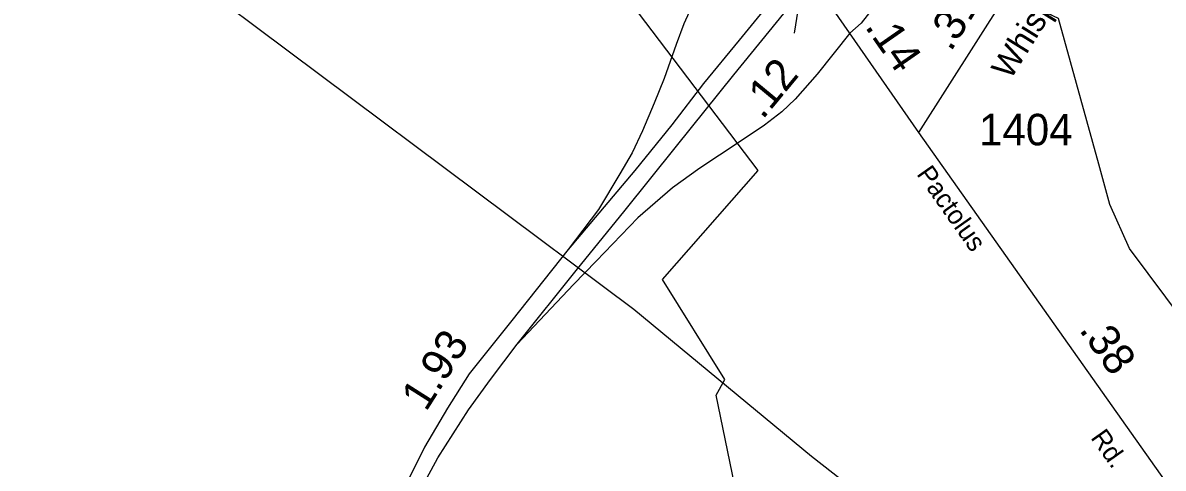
# Model space of a CAD drawing. Extents: x 2532689 to 2764727, y 536648 to 732970.
# Drawn here: x 2569815 to 2574344, y 663175 to 664943 of the extents above; entities that cross this region are included whole.
import ezdxf

# ---------------------------------------------------------------- set-up
doc = ezdxf.new("R2010")
doc.units = 0
for name, color, linetype in [('Exist Boundary Political City Limit New', 7, 'Continuous'), ('Exist Hydrographic Creek Single Shore', 7, 'Continuous'), ('Exist Road Primary US Divided Attributed', 7, 'Continuous'), ('Exist Road Primary US Label', 7, 'Continuous'), ('Exist Road Primary US Mileage Hundredths English Label', 7, 'Continuous'), ('Exist Road Primary US Ramp 1 Lane  Attributed', 7, 'Continuous'), ('Exist Road Primary US Structure Standard Bridge CELL', 7, 'Continuous'), ('Exist Road Primary US UnDivided 4 Lane Attributed', 7, 'Continuous'), ('Exist Road Secondary Mileage Hundredths English Label', 7, 'Continuous'), ('Exist Road Secondary Type 51 Attributed', 7, 'Continuous'), ('Exist Road Secondary Type 51 Label', 7, 'Continuous'), ('Exist Road Secondary Type 51 Number Label', 7, 'Continuous'), ('Exist Utilities Electrical Transmission Line', 7, 'Continuous'), ('Map Preparation Boundary City Limit Buffer Line', 7, 'Continuous')]:
    doc.layers.add(name, color=color, linetype=linetype)

msp = doc.modelspace()

# ---------------------------------------------------------------- linework, layer by layer
at = {"layer": 'Exist Boundary Political City Limit New'}
msp.add_lwpolyline([(2572650.5, 663067.4), (2572568.2, 663465.1), (2572602.5, 663526.8), (2572355.8, 663924.4), (2572734.8, 664356.2), (2571642.8, 665795.9), (2571048.2, 665221.6), (2571031.8, 665203.5), (2571011.8, 665224.9), (2570960.2, 665163.8), (2570900.2, 665092.3), (2570881, 665069.5), (2570855.5, 665042), (2570720.2, 665044.3), (2570563.2, 665047.1), (2570436.2, 665049.2), (2570412, 665082.4), (2570284.2, 665250.1), (2570282, 665310.2)], dxfattribs=at)
at = {"layer": 'Exist Hydrographic Creek Single Shore'}
msp.add_lwpolyline([(2575470, 663106.3), (2575191.8, 663499.1), (2574775.5, 663723), (2574595.5, 663516.4), (2574483, 663688.3), (2574428.8, 663754.8), (2574209.9, 664047.3), (2574132.2, 664221.2), (2574088.9, 664382.3), (2573928, 664960.2), (2573649.9, 665090.2), (2573428.9, 665327.4), (2573427, 665393), (2573558.1, 665536.2), (2573556, 665637.9), (2573322.9, 666025.7), (2573355.9, 666082.9), (2573731.9, 666423.1), (2573731.9, 666459.2), (2573630, 666563.4), (2573181, 666906.4), (2573163.9, 666954.9)], dxfattribs=at)
at = {"layer": 'Exist Road Primary US Divided Attributed'}
for points in [[(2572905.7, 665178.5), (2572815.1, 665064.7), (2572660.6, 664873.4), (2572519, 664702.1), (2572392.1, 664538.5), (2572245.4, 664356.9), (2571980.4, 664042.9)], [(2571778.4, 663667), (2572017.8, 663966.7), (2572201.4, 664192.3), (2572411.6, 664453.6), (2572638.6, 664736.9), (2572948.3, 665117.4)], [(2571980.4, 664042.9), (2571757.5, 663761.7), (2571588.2, 663550.4), (2571501.3, 663413.4), (2571410.7, 663259.5), (2571335.1, 663107.1), (2571271.1, 662953.1), (2571220, 662821.2), (2571190.3, 662726.1), (2571139.2, 662549.1), (2571111.6, 662397.7), (2571084, 662251.5), (2571055.8, 662040.3), (2571007.2, 661611.2), (2570968.9, 661262.9), (2570896.3, 660622.7), (2570828.8, 660034.6), (2570763.3, 659436.2), (2570656.4, 658512.1), (2570553.6, 657583.9), (2570443.7, 656616.9), (2570333.7, 655663.1), (2570241.2, 654832.1), (2570183.9, 654343.2)], [(2571384.7, 663072.8), (2571462.9, 663216.5), (2571585.6, 663406.7), (2571672.1, 663527.9), (2571778.4, 663667)]]:
    msp.add_lwpolyline(points, dxfattribs=at)
at = {"layer": 'Exist Road Primary US Ramp 1 Lane  Attributed'}
for points in [[(2573850.6, 666233.8), (2573656.3, 665964.3), (2573609.3, 665890.6), (2573564.8, 665799.1), (2573525.9, 665711.1), (2573496.2, 665635.4), (2573462.5, 665522.9), (2573397.5, 665344.4), (2573380.2, 665296.4), (2573352.5, 665240.1), (2573330, 665198.2), (2573302.4, 665155.2), (2573248.7, 665076), (2573144.4, 664941), (2573099.4, 664901.9)], [(2572753.9, 665395.8), (2572670.3, 665301.5), (2572577.3, 665184.9), (2572524.1, 665101), (2572482.1, 665031.5), (2572440.2, 664938.4), (2572410, 664857.1), (2572362, 664722.1), (2572323.1, 664623.9), (2572276.5, 664513.9), (2572234.6, 664427), (2572186.5, 664343.1), (2572101.1, 664202.5), (2571980.4, 664042.9)], [(2573099.4, 664901.9), (2572970, 664738.9), (2572882, 664639.7), (2572828.9, 664589.6), (2572760.8, 664536.9), (2572659.6, 664469.4), (2572504.1, 664366.1), (2572394.7, 664287.4), (2572258.1, 664169.2), (2572092.4, 663997.4), (2572001.9, 663904.9), (2571778.4, 663667)]]:
    msp.add_lwpolyline(points, dxfattribs=at)
at = {"layer": 'Exist Road Primary US Structure Standard Bridge CELL'}
msp.add_line((2572880.3, 664901.1), (2572894.3, 664993.4), dxfattribs=at)
at = {"layer": 'Exist Road Primary US UnDivided 4 Lane Attributed'}
for points in [[(2572948.3, 665117.4), (2573372.7, 664507.6)], [(2573372.7, 664507.6), (2574370.4, 663096.9), (2574541, 662856.3)]]:
    msp.add_lwpolyline(points, dxfattribs=at)
at = {"layer": 'Exist Road Secondary Type 51 Attributed'}
msp.add_line((2574232.2, 665861.5), (2573372.7, 664507.6), dxfattribs=at)
at = {"layer": 'Exist Utilities Electrical Transmission Line'}
msp.add_lwpolyline([(2573869, 662539.2), (2573739.4, 662626.8), (2573305.1, 662942.1), (2572947.8, 663221.2), (2572242.2, 663805.6), (2570370.7, 665202.9), (2570080.2, 665647.2), (2569932.1, 665850.3), (2569811.2, 666007.9), (2568526.5, 667863), (2567522.6, 669395.3), (2567046.9, 670188.3), (2566064.9, 671721.1), (2565805.5, 672103.9), (2564801.1, 673644.3), (2563109.8, 676365.4), (2562669.9, 677174.9), (2562227.1, 678962.3), (2561965.5, 679343.1), (2561950.4, 679811), (2561856.5, 680727.1), (2561801.9, 681160.2), (2561756.9, 681613.1), (2561725.9, 682070.5)], dxfattribs=at)
at = {"layer": 'Map Preparation Boundary City Limit Buffer Line'}
msp.add_lwpolyline([(2572650.5, 663067.4), (2572568.2, 663465.1), (2572602.5, 663526.8), (2572355.8, 663924.4), (2572734.8, 664356.2), (2571642.8, 665795.9), (2571048.2, 665221.6), (2571031.8, 665203.5), (2571011.8, 665224.9), (2570960.2, 665163.8), (2570900.2, 665092.3), (2570881, 665069.5), (2570855.5, 665042), (2570720.2, 665044.3), (2570563.2, 665047.1), (2570436.2, 665049.2), (2570412, 665082.4), (2570284.2, 665250.1), (2570282, 665310.2)], dxfattribs=at)

# ---------------------------------------------------------------- texts
at = {"layer": 'Exist Road Primary US Label'}
for s, rotation, p in [('Pactolus', 305.2097, (2573362.2, 664342.5)), ('Rd.', 305.2777, (2574053.4, 663296.2))]:
    msp.add_text(s, height=75, rotation=rotation, dxfattribs=at).set_placement(p)
at = {"layer": 'Exist Road Primary US Mileage Hundredths English Label'}
for s, rotation, p in [('.14', 304.8401, (2573156.8, 664927.2)), ('.12', 50.4138, (2572753.2, 664555.9)), ('1.93', 57.6119, (2571416.5, 663396.5)), ('.38', 305.2698, (2574007.4, 663724.4))]:
    msp.add_text(s, height=125, rotation=rotation, dxfattribs=at).set_placement(p)
at = {"layer": 'Exist Road Secondary Mileage Hundredths English Label'}
msp.add_text('.31', height=125, rotation=57.9622, dxfattribs=at).set_placement((2573500.4, 664824.9))
at = {"layer": 'Exist Road Secondary Type 51 Label'}
msp.add_text('Whispering', height=95, rotation=58.0222, dxfattribs=at).set_placement((2573737.1, 664713.2))
at = {"layer": 'Exist Road Secondary Type 51 Number Label'}
msp.add_text('1404', height=125, rotation=359.94, dxfattribs=at).set_placement((2573612.3, 664456.9))

doc.saveas('drawing.dxf')
